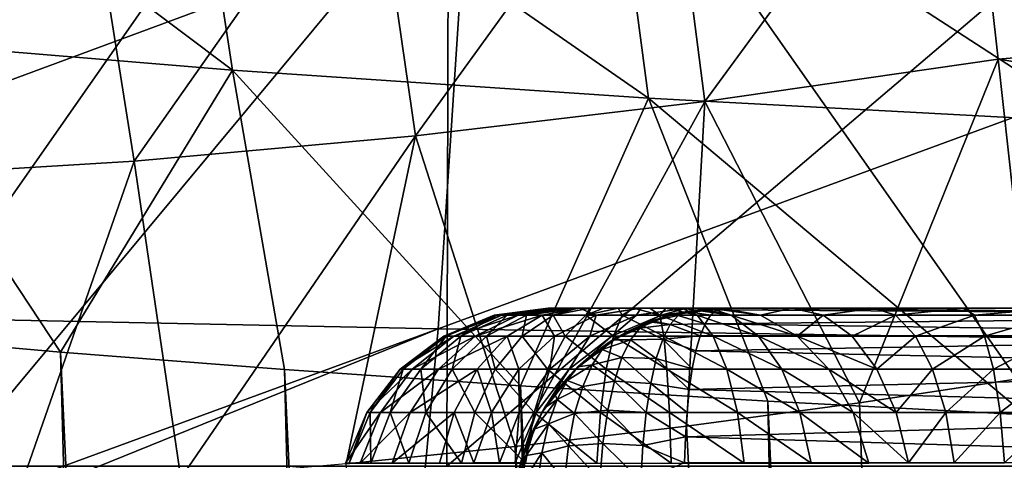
# Model space of a CAD drawing. Header units: metres. Extents: x -24 to 24, y -69 to 184.
# Tile 858 of 896: x -5.159 to -3.759, y 160.983 to 161.611. Entities that reach past the tile are written whole.
import ezdxf

# ---------------------------------------------------------------- set-up
doc = ezdxf.new("R2010")
doc.units = ezdxf.units.M
for name, color, linetype in [('4036', 7, 'CONTINUOUS'), ('4049', 7, 'CONTINUOUS'), ('4055', 3, 'CONTINUOUS'), ('4083', 2, 'CONTINUOUS'), ('4084', 2, 'CONTINUOUS'), ('4085', 2, 'CONTINUOUS'), ('4086', 2, 'CONTINUOUS'), ('4093', 2, 'CONTINUOUS'), ('4097', 7, 'CONTINUOUS'), ('4101', 7, 'CONTINUOUS'), ('4106', 7, 'CONTINUOUS'), ('4107', 7, 'CONTINUOUS'), ('4109', 7, 'CONTINUOUS'), ('4146', 7, 'CONTINUOUS'), ('4157', 7, 'CONTINUOUS')]:
    doc.layers.add(name, color=color, linetype=linetype)

msp = doc.modelspace()

# ---------------------------------------------------------------- linework, layer by layer
at = {"layer": '4036'}
for points in [[(-5.863043, 162.566013, -21.046434), (-3.93568, 162.566013, -21.490419), (-5.40275, 160.800959, -23.308502)], [(-5.40275, 160.800959, -23.308502), (-3.93568, 162.566013, -21.490419), (-3.259662, 160.800959, -23.703388)], [(-3.93568, 162.566013, -21.490419), (-1.976063, 162.566013, -21.758282), (-3.259662, 160.800959, -23.703388)]]:
    msp.add_3dface(points, dxfattribs=at)
at = {"layer": '4049'}
for points in [[(-6.314147, 160.975062, 18.243529), (-4.548247, 162.250856, 15.985431), (-5.438933, 160.975062, 18.523305)], [(-6.003795, 162.250856, 15.497581), (-4.548247, 162.250856, 15.985431), (-6.314147, 160.975062, 18.243529)], [(-4.548247, 162.250856, -15.985431), (-6.003795, 162.250856, -15.497581), (-5.438933, 160.975062, -18.523305)], [(-5.438933, 160.975062, 18.523305), (-4.548247, 162.250856, 15.985431), (-4.551398, 160.975062, 18.761119)], [(-4.551398, 160.975062, -18.761119), (-4.548247, 162.250856, -15.985431), (-5.438933, 160.975062, -18.523305)], [(-4.551398, 160.975062, 18.761119), (-3.053896, 162.250856, 16.3369), (-3.653553, 160.975062, 18.956433)], [(-4.548247, 162.250856, 15.985431), (-3.053896, 162.250856, 16.3369), (-4.551398, 160.975062, 18.761119)], [(-3.653553, 160.975062, -18.956433), (-4.548247, 162.250856, -15.985431), (-4.551398, 160.975062, -18.761119)], [(-3.053896, 162.250856, -16.3369), (-4.548247, 162.250856, -15.985431), (-3.653553, 160.975062, -18.956433)]]:
    msp.add_3dface(points, dxfattribs=at)
at = {"layer": '4055'}
for points in [[(-4.405916, 161.2, -4.170441), (-4.060768, 161.2, -4.16099), (-4.407373, 161.2, -4.147721)], [(-4.407373, 161.2, -4.147721), (-3.944118, 161.2, -4.096001), (-4.405183, 161.2, -4.125023)], [(-4.060768, 161.2, -4.16099), (-3.944118, 161.2, -4.096001), (-4.407373, 161.2, -4.147721)], [(-4.400843, 161.2, -4.19268), (-4.060768, 161.2, -4.16099), (-4.405916, 161.2, -4.170441)], [(-4.405183, 161.2, -4.125023), (-3.944118, 161.2, -4.096001), (-4.399377, 161.2, -4.102903)], [(-4.392276, 161.2, -4.213843), (-4.060768, 161.2, -4.16099), (-4.400843, 161.2, -4.19268)], [(-4.399377, 161.2, -4.102903), (-3.944118, 161.2, -4.096001), (-4.390128, 161.2, -4.082042)], [(-4.380451, 161.2, -4.233345), (-4.060768, 161.2, -4.16099), (-4.392276, 161.2, -4.213843)], [(-4.390128, 161.2, -4.082042), (-3.816741, 161.2, -4.055919), (-4.37779, 161.2, -4.063091)], [(-3.944118, 161.2, -4.096001), (-3.816741, 161.2, -4.055919), (-4.390128, 161.2, -4.082042)], [(-4.365662, 161.2, -4.250709), (-4.161598, 161.2, -4.247894), (-4.380451, 161.2, -4.233345)], [(-4.161598, 161.2, -4.247894), (-4.060768, 161.2, -4.16099), (-4.380451, 161.2, -4.233345)], [(-4.37779, 161.2, -4.063091), (-3.81507, 161.2, -4.055577), (-4.362894, 161.2, -4.046598)], [(-3.816741, 161.2, -4.055919), (-3.81507, 161.2, -4.055577), (-4.37779, 161.2, -4.063091)], [(-4.348291, 161.2, -4.26549), (-4.178065, 161.2, -4.26277), (-4.365662, 161.2, -4.250709)], [(-4.178065, 161.2, -4.26277), (-4.161598, 161.2, -4.247894), (-4.365662, 161.2, -4.250709)], [(-3.81507, 161.2, -4.055577), (-3.684052, 161.2, -4.042391), (-4.362894, 161.2, -4.046598)], [(-4.276817, 161.2, -3.946948), (-4.362894, 161.2, -4.046598), (4.27599, 161.2, -3.945768)], [(-4.362894, 161.2, -4.046598), (-3.684052, 161.2, -4.042391), (4.27599, 161.2, -3.945768)], [(-4.328783, 161.2, -4.277306), (-4.196995, 161.2, -4.275102), (-4.348291, 161.2, -4.26549)], [(-4.196995, 161.2, -4.275102), (-4.178065, 161.2, -4.26277), (-4.348291, 161.2, -4.26549)], [(-4.307615, 161.2, -4.285864), (-4.217843, 161.2, -4.284356), (-4.328783, 161.2, -4.277306)], [(-4.217843, 161.2, -4.284356), (-4.196995, 161.2, -4.275102), (-4.328783, 161.2, -4.277306)], [(-4.285376, 161.2, -4.290926), (-4.239961, 161.2, -4.290172), (-4.307615, 161.2, -4.285864)], [(-4.239961, 161.2, -4.290172), (-4.217843, 161.2, -4.284356), (-4.307615, 161.2, -4.285864)], [(-4.26266, 161.2, -4.292372), (-4.239961, 161.2, -4.290172), (-4.285376, 161.2, -4.290926)], [(-4.275838, 161.2, -3.945551), (-4.276817, 161.2, -3.946948), (4.27599, 161.2, -3.945768)], [(4.211001, 161.2, -3.829118), (-4.275838, 161.2, -3.945551), (4.27599, 161.2, -3.945768)], [(-4.210895, 161.2, -3.828872), (-4.275838, 161.2, -3.945551), (4.211001, 161.2, -3.829118)], [(4.170919, 161.2, -3.701741), (-4.210895, 161.2, -3.828872), (4.211001, 161.2, -3.829118)], [(-4.170865, 161.2, -3.701481), (-4.210895, 161.2, -3.828872), (4.170919, 161.2, -3.701741)], [(4.157391, 161.2, -3.569052), (-4.170865, 161.2, -3.701481), (4.170577, 161.2, -3.70007)], [(-4.157391, 161.2, -3.569052), (-4.170865, 161.2, -3.701481), (4.157391, 161.2, -3.569052)], [(4.170577, 161.2, -3.70007), (-4.170865, 161.2, -3.701481), (4.170919, 161.2, -3.701741)], [(4.157391, 161.2, 4.272391), (-4.157391, 161.2, 0.35164), (4.157391, 161.2, 0.35164)], [(3.578666, 161.2, 4.272391), (-4.157391, 161.2, 0.35164), (4.157391, 161.2, 4.272391)], [(3, 161.2, 4.272391), (-4.157391, 161.2, 0.35164), (3.578666, 161.2, 4.272391)], [(-3, 161.2, 4.272391), (-4.157391, 161.2, 0.35164), (3, 161.2, 4.272391)], [(-3.578667, 161.2, 4.272391), (-4.157391, 161.2, 0.35164), (-3, 161.2, 4.272391)], [(-4.157391, 161.2, 4.272391), (-4.157391, 161.2, 0.35164), (-3.578667, 161.2, 4.272391)], [(4.157391, 161.2, 0.35164), (-4.157391, 161.2, -3.569052), (4.157391, 161.2, -3.569052)], [(-4.157391, 161.2, 0.35164), (-4.157391, 161.2, -3.569052), (4.157391, 161.2, 0.35164)]]:
    msp.add_3dface(points, dxfattribs=at)
at = {"layer": '4083'}
for points in [[(-4.060768, 161.2, -4.16099), (-4.161598, 161.2, -4.247894), (-4.105519, 161.18989, -4.300986)], [(-4.016523, 161.18989, -4.22428), (-4.060768, 161.2, -4.16099), (-4.105519, 161.18989, -4.300986)], [(-3.944118, 161.2, -4.096001), (-4.060768, 161.2, -4.16099), (-4.016523, 161.18989, -4.22428)], [(-3.913578, 161.18989, -4.166929), (-3.944118, 161.2, -4.096001), (-4.016523, 161.18989, -4.22428)], [(-3.816741, 161.2, -4.055919), (-3.944118, 161.2, -4.096001), (-3.913578, 161.18989, -4.166929)], [(-3.80117, 161.18989, -4.131555), (-3.816741, 161.2, -4.055919), (-3.913578, 161.18989, -4.166929)], [(-3.81507, 161.2, -4.055577), (-3.816741, 161.2, -4.055919), (-3.80117, 161.18989, -4.131555)], [(-3.684052, 161.2, -4.042391), (-3.81507, 161.2, -4.055577), (-3.80117, 161.18989, -4.131555)], [(-3.684052, 161.18989, -4.119615), (-3.684052, 161.2, -4.042391), (-3.80117, 161.18989, -4.131555)], [(-4.05317, 161.160204, -4.350546), (-4.016523, 161.18989, -4.22428), (-4.105519, 161.18989, -4.300986)], [(-3.975267, 161.160243, -4.283312), (-4.016523, 161.18989, -4.22428), (-4.05317, 161.160204, -4.350546)], [(-3.975267, 161.160243, -4.283312), (-3.913578, 161.18989, -4.166929), (-4.016523, 161.18989, -4.22428)], [(-3.885096, 161.160243, -4.233078), (-3.913578, 161.18989, -4.166929), (-3.975267, 161.160243, -4.283312)], [(-3.885096, 161.160243, -4.233078), (-3.80117, 161.18989, -4.131555), (-3.913578, 161.18989, -4.166929)], [(-3.786637, 161.160243, -4.202093), (-3.80117, 161.18989, -4.131555), (-3.885096, 161.160243, -4.233078)], [(-3.786637, 161.160243, -4.202093), (-3.684052, 161.18989, -4.119615), (-3.80117, 161.18989, -4.131555)], [(-3.684052, 161.160243, -4.191635), (-3.684052, 161.18989, -4.119615), (-3.786637, 161.160243, -4.202093)], [(-3.939773, 161.113056, -4.334099), (-3.975267, 161.160243, -4.283312), (-4.05317, 161.160204, -4.350546)], [(-4.008144, 161.112946, -4.393173), (-3.939773, 161.113056, -4.334099), (-4.05317, 161.160204, -4.350546)], [(-3.939773, 161.113056, -4.334099), (-3.885096, 161.160243, -4.233078), (-3.975267, 161.160243, -4.283312)], [(-3.860593, 161.113056, -4.289987), (-3.885096, 161.160243, -4.233078), (-3.939773, 161.113056, -4.334099)], [(-3.860593, 161.113056, -4.289987), (-3.786637, 161.160243, -4.202093), (-3.885096, 161.160243, -4.233078)], [(-3.774134, 161.113056, -4.262779), (-3.786637, 161.160243, -4.202093), (-3.860593, 161.113056, -4.289987)], [(-3.774134, 161.113056, -4.262779), (-3.684052, 161.160243, -4.191635), (-3.786637, 161.160243, -4.202093)], [(-3.684052, 161.113056, -4.253596), (-3.684052, 161.160243, -4.191635), (-3.774134, 161.113056, -4.262779)], [(-3.912433, 161.051509, -4.373218), (-3.939773, 161.113056, -4.334099), (-4.008144, 161.112946, -4.393173)], [(-3.97348, 161.051307, -4.42599), (-3.912433, 161.051509, -4.373218), (-4.008144, 161.112946, -4.393173)], [(-3.912433, 161.051509, -4.373218), (-3.860593, 161.113056, -4.289987), (-3.939773, 161.113056, -4.334099)], [(-3.841718, 161.051509, -4.333823), (-3.860593, 161.113056, -4.289987), (-3.912433, 161.051509, -4.373218)], [(-3.841718, 161.051509, -4.333823), (-3.774134, 161.113056, -4.262779), (-3.860593, 161.113056, -4.289987)], [(-3.764503, 161.051509, -4.309523), (-3.774134, 161.113056, -4.262779), (-3.841718, 161.051509, -4.333823)], [(-3.764503, 161.051509, -4.309523), (-3.684052, 161.113056, -4.253596), (-3.774134, 161.113056, -4.262779)], [(-3.684052, 161.051509, -4.301322), (-3.684052, 161.113056, -4.253596), (-3.764503, 161.051509, -4.309523)], [(-3.895091, 160.979751, -4.398033), (-3.912433, 161.051509, -4.373218), (-3.97348, 161.051307, -4.42599)], [(-3.951521, 160.97945, -4.44678), (-3.895091, 160.979751, -4.398033), (-3.97348, 161.051307, -4.42599)], [(-3.895091, 160.979751, -4.398033), (-3.841718, 161.051509, -4.333823), (-3.912433, 161.051509, -4.373218)], [(-3.829745, 160.979751, -4.36163), (-3.841718, 161.051509, -4.333823), (-3.895091, 160.979751, -4.398033)], [(-3.829745, 160.979751, -4.36163), (-3.764503, 161.051509, -4.309523), (-3.841718, 161.051509, -4.333823)], [(-3.758394, 160.979751, -4.339175), (-3.764503, 161.051509, -4.309523), (-3.829745, 160.979751, -4.36163)], [(-3.758394, 160.979751, -4.339175), (-3.684052, 161.051509, -4.301322), (-3.764503, 161.051509, -4.309523)]]:
    msp.add_3dface(points, dxfattribs=at)
at = {"layer": '4084'}
for points in [[(-4.483996, 161.18989, -4.133512), (-4.405183, 161.2, -4.125023), (-4.473396, 161.18989, -4.080705)], [(-4.481423, 161.18989, -4.187312), (-4.407373, 161.2, -4.147721), (-4.483996, 161.18989, -4.133512)], [(-4.407373, 161.2, -4.147721), (-4.405183, 161.2, -4.125023), (-4.483996, 161.18989, -4.133512)], [(-4.405916, 161.2, -4.170441), (-4.407373, 161.2, -4.147721), (-4.481423, 161.18989, -4.187312)], [(-4.465832, 161.18989, -4.238867), (-4.400843, 161.2, -4.19268), (-4.481423, 161.18989, -4.187312)], [(-4.400843, 161.2, -4.19268), (-4.405916, 161.2, -4.170441), (-4.481423, 161.18989, -4.187312)], [(-4.473396, 161.18989, -4.080705), (-4.390128, 161.2, -4.082042), (-4.450263, 161.18989, -4.032065)], [(-4.399377, 161.2, -4.102903), (-4.390128, 161.2, -4.082042), (-4.473396, 161.18989, -4.080705)], [(-4.405183, 161.2, -4.125023), (-4.399377, 161.2, -4.102903), (-4.473396, 161.18989, -4.080705)], [(-4.438162, 161.18989, -4.285077), (-4.392276, 161.2, -4.213843), (-4.465832, 161.18989, -4.238867)], [(-4.392276, 161.2, -4.213843), (-4.400843, 161.2, -4.19268), (-4.465832, 161.18989, -4.238867)], [(-4.450263, 161.18989, -4.032065), (-4.362894, 161.2, -4.046598), (-4.415986, 161.18989, -3.990519)], [(-4.37779, 161.2, -4.063091), (-4.362894, 161.2, -4.046598), (-4.450263, 161.18989, -4.032065)], [(-4.390128, 161.2, -4.082042), (-4.37779, 161.2, -4.063091), (-4.450263, 161.18989, -4.032065)], [(-4.380451, 161.2, -4.233345), (-4.392276, 161.2, -4.213843), (-4.438162, 161.18989, -4.285077)], [(-4.400077, 161.18989, -4.323162), (-4.365662, 161.2, -4.250709), (-4.438162, 161.18989, -4.285077)], [(-4.365662, 161.2, -4.250709), (-4.380451, 161.2, -4.233345), (-4.438162, 161.18989, -4.285077)], [(-4.353867, 161.18989, -4.350832), (-4.348291, 161.2, -4.26549), (-4.400077, 161.18989, -4.323162)], [(-4.348291, 161.2, -4.26549), (-4.365662, 161.2, -4.250709), (-4.400077, 161.18989, -4.323162)], [(-4.328783, 161.2, -4.277306), (-4.348291, 161.2, -4.26549), (-4.353867, 161.18989, -4.350832)], [(-4.302312, 161.18989, -4.366423), (-4.307615, 161.2, -4.285864), (-4.353867, 161.18989, -4.350832)], [(-4.307615, 161.2, -4.285864), (-4.328783, 161.2, -4.277306), (-4.353867, 161.18989, -4.350832)], [(-4.285376, 161.2, -4.290926), (-4.307615, 161.2, -4.285864), (-4.302312, 161.18989, -4.366423)], [(-4.248512, 161.18989, -4.368996), (-4.285376, 161.2, -4.290926), (-4.302312, 161.18989, -4.366423)], [(-4.26266, 161.2, -4.292372), (-4.285376, 161.2, -4.290926), (-4.248512, 161.18989, -4.368996)], [(-4.239961, 161.2, -4.290172), (-4.26266, 161.2, -4.292372), (-4.248512, 161.18989, -4.368996)], [(-4.195705, 161.18989, -4.358396), (-4.239961, 161.2, -4.290172), (-4.248512, 161.18989, -4.368996)], [(-4.217843, 161.2, -4.284356), (-4.239961, 161.2, -4.290172), (-4.195705, 161.18989, -4.358396)], [(-4.147065, 161.18989, -4.335263), (-4.217843, 161.2, -4.284356), (-4.195705, 161.18989, -4.358396)], [(-4.196995, 161.2, -4.275102), (-4.217843, 161.2, -4.284356), (-4.147065, 161.18989, -4.335263)], [(-4.178065, 161.2, -4.26277), (-4.196995, 161.2, -4.275102), (-4.147065, 161.18989, -4.335263)], [(-4.161598, 161.2, -4.247894), (-4.178065, 161.2, -4.26277), (-4.105519, 161.18989, -4.300986)], [(-4.105519, 161.18989, -4.300986), (-4.178065, 161.2, -4.26277), (-4.147065, 161.18989, -4.335263)], [(-4.555879, 161.160204, -4.1281), (-4.473396, 161.18989, -4.080705), (-4.541801, 161.160204, -4.057959)], [(-4.552462, 161.160204, -4.199559), (-4.483996, 161.18989, -4.133512), (-4.555879, 161.160204, -4.1281)], [(-4.483996, 161.18989, -4.133512), (-4.473396, 161.18989, -4.080705), (-4.555879, 161.160204, -4.1281)], [(-4.531754, 161.160204, -4.268037), (-4.481423, 161.18989, -4.187312), (-4.552462, 161.160204, -4.199559)], [(-4.481423, 161.18989, -4.187312), (-4.483996, 161.18989, -4.133512), (-4.552462, 161.160204, -4.199559)], [(-4.541801, 161.160204, -4.057959), (-4.450263, 161.18989, -4.032065), (-4.511074, 161.160204, -3.993353)], [(-4.473396, 161.18989, -4.080705), (-4.450263, 161.18989, -4.032065), (-4.541801, 161.160204, -4.057959)], [(-4.495002, 161.160204, -4.329415), (-4.465832, 161.18989, -4.238867), (-4.531754, 161.160204, -4.268037)], [(-4.465832, 161.18989, -4.238867), (-4.481423, 161.18989, -4.187312), (-4.531754, 161.160204, -4.268037)], [(-4.511074, 161.160204, -3.993353), (-4.415986, 161.18989, -3.990519), (-4.465546, 161.160204, -3.93817)], [(-4.450263, 161.18989, -4.032065), (-4.415986, 161.18989, -3.990519), (-4.511074, 161.160204, -3.993353)], [(-4.444415, 161.160204, -4.380002), (-4.438162, 161.18989, -4.285077), (-4.495002, 161.160204, -4.329415)], [(-4.438162, 161.18989, -4.285077), (-4.465832, 161.18989, -4.238867), (-4.495002, 161.160204, -4.329415)], [(-4.383037, 161.160204, -4.416754), (-4.400077, 161.18989, -4.323162), (-4.444415, 161.160204, -4.380002)], [(-4.400077, 161.18989, -4.323162), (-4.438162, 161.18989, -4.285077), (-4.444415, 161.160204, -4.380002)], [(-4.353867, 161.18989, -4.350832), (-4.400077, 161.18989, -4.323162), (-4.383037, 161.160204, -4.416754)], [(-4.314559, 161.160204, -4.437462), (-4.353867, 161.18989, -4.350832), (-4.383037, 161.160204, -4.416754)], [(-4.302312, 161.18989, -4.366423), (-4.353867, 161.18989, -4.350832), (-4.314559, 161.160204, -4.437462)], [(-4.2431, 161.160204, -4.440879), (-4.302312, 161.18989, -4.366423), (-4.314559, 161.160204, -4.437462)], [(-4.248512, 161.18989, -4.368996), (-4.302312, 161.18989, -4.366423), (-4.2431, 161.160204, -4.440879)], [(-4.172959, 161.160204, -4.426801), (-4.248512, 161.18989, -4.368996), (-4.2431, 161.160204, -4.440879)], [(-4.195705, 161.18989, -4.358396), (-4.248512, 161.18989, -4.368996), (-4.172959, 161.160204, -4.426801)], [(-4.108353, 161.160204, -4.396074), (-4.195705, 161.18989, -4.358396), (-4.172959, 161.160204, -4.426801)], [(-4.147065, 161.18989, -4.335263), (-4.195705, 161.18989, -4.358396), (-4.108353, 161.160204, -4.396074)], [(-4.05317, 161.160204, -4.350546), (-4.147065, 161.18989, -4.335263), (-4.108353, 161.160204, -4.396074)], [(-4.05317, 161.160204, -4.350546), (-4.105519, 161.18989, -4.300986), (-4.147065, 161.18989, -4.335263)], [(-4.617708, 161.112946, -4.123445), (-4.541801, 161.160204, -4.057959), (-4.600638, 161.112946, -4.038395)], [(-4.613564, 161.112946, -4.210093), (-4.555879, 161.160204, -4.1281), (-4.617708, 161.112946, -4.123445)], [(-4.555879, 161.160204, -4.1281), (-4.541801, 161.160204, -4.057959), (-4.617708, 161.112946, -4.123445)], [(-4.588455, 161.112946, -4.293127), (-4.552462, 161.160204, -4.199559), (-4.613564, 161.112946, -4.210093)], [(-4.552462, 161.160204, -4.199559), (-4.555879, 161.160204, -4.1281), (-4.613564, 161.112946, -4.210093)], [(-4.600638, 161.112946, -4.038395), (-4.511074, 161.160204, -3.993353), (-4.563379, 161.112946, -3.960057)], [(-4.541801, 161.160204, -4.057959), (-4.511074, 161.160204, -3.993353), (-4.600638, 161.112946, -4.038395)], [(-4.54389, 161.112946, -4.367551), (-4.531754, 161.160204, -4.268037), (-4.588455, 161.112946, -4.293127)], [(-4.531754, 161.160204, -4.268037), (-4.552462, 161.160204, -4.199559), (-4.588455, 161.112946, -4.293127)], [(-4.563379, 161.112946, -3.960057), (-4.465546, 161.160204, -3.93817), (-4.508173, 161.112946, -3.893144)], [(-4.511074, 161.160204, -3.993353), (-4.465546, 161.160204, -3.93817), (-4.563379, 161.112946, -3.960057)], [(-4.482551, 161.112946, -4.42889), (-4.495002, 161.160204, -4.329415), (-4.54389, 161.112946, -4.367551)], [(-4.495002, 161.160204, -4.329415), (-4.531754, 161.160204, -4.268037), (-4.54389, 161.112946, -4.367551)], [(-4.444415, 161.160204, -4.380002), (-4.495002, 161.160204, -4.329415), (-4.482551, 161.112946, -4.42889)], [(-4.408127, 161.112946, -4.473455), (-4.444415, 161.160204, -4.380002), (-4.482551, 161.112946, -4.42889)], [(-4.383037, 161.160204, -4.416754), (-4.444415, 161.160204, -4.380002), (-4.408127, 161.112946, -4.473455)], [(-4.325093, 161.112946, -4.498564), (-4.383037, 161.160204, -4.416754), (-4.408127, 161.112946, -4.473455)], [(-4.314559, 161.160204, -4.437462), (-4.383037, 161.160204, -4.416754), (-4.325093, 161.112946, -4.498564)], [(-4.238445, 161.112946, -4.502708), (-4.314559, 161.160204, -4.437462), (-4.325093, 161.112946, -4.498564)], [(-4.2431, 161.160204, -4.440879), (-4.314559, 161.160204, -4.437462), (-4.238445, 161.112946, -4.502708)], [(-4.153395, 161.112946, -4.485638), (-4.2431, 161.160204, -4.440879), (-4.238445, 161.112946, -4.502708)], [(-4.172959, 161.160204, -4.426801), (-4.2431, 161.160204, -4.440879), (-4.153395, 161.112946, -4.485638)], [(-4.075057, 161.112946, -4.448379), (-4.172959, 161.160204, -4.426801), (-4.153395, 161.112946, -4.485638)], [(-4.108353, 161.160204, -4.396074), (-4.172959, 161.160204, -4.426801), (-4.075057, 161.112946, -4.448379)], [(-4.008144, 161.112946, -4.393173), (-4.108353, 161.160204, -4.396074), (-4.075057, 161.112946, -4.448379)], [(-4.008144, 161.112946, -4.393173), (-4.05317, 161.160204, -4.350546), (-4.108353, 161.160204, -4.396074)], [(-4.665307, 161.051307, -4.119862), (-4.600638, 161.112946, -4.038395), (-4.645933, 161.051307, -4.023333)], [(-4.660604, 161.051307, -4.218203), (-4.617708, 161.112946, -4.123445), (-4.665307, 161.051307, -4.119862)], [(-4.617708, 161.112946, -4.123445), (-4.600638, 161.112946, -4.038395), (-4.665307, 161.051307, -4.119862)], [(-4.632106, 161.051307, -4.312442), (-4.613564, 161.112946, -4.210093), (-4.660604, 161.051307, -4.218203)], [(-4.613564, 161.112946, -4.210093), (-4.617708, 161.112946, -4.123445), (-4.660604, 161.051307, -4.218203)], [(-4.645933, 161.051307, -4.023333), (-4.563379, 161.112946, -3.960057), (-4.603646, 161.051307, -3.934424)], [(-4.600638, 161.112946, -4.038395), (-4.563379, 161.112946, -3.960057), (-4.645933, 161.051307, -4.023333)], [(-4.581527, 161.051307, -4.39691), (-4.588455, 161.112946, -4.293127), (-4.632106, 161.051307, -4.312442)], [(-4.588455, 161.112946, -4.293127), (-4.613564, 161.112946, -4.210093), (-4.632106, 161.051307, -4.312442)], [(-4.603646, 161.051307, -3.934424), (-4.508173, 161.112946, -3.893144), (-4.54099, 161.051307, -3.85848)], [(-4.563379, 161.112946, -3.960057), (-4.508173, 161.112946, -3.893144), (-4.603646, 161.051307, -3.934424)], [(-4.54389, 161.112946, -4.367551), (-4.588455, 161.112946, -4.293127), (-4.581527, 161.051307, -4.39691)], [(-4.51191, 161.051307, -4.466527), (-4.54389, 161.112946, -4.367551), (-4.581527, 161.051307, -4.39691)], [(-4.482551, 161.112946, -4.42889), (-4.54389, 161.112946, -4.367551), (-4.51191, 161.051307, -4.466527)], [(-4.427442, 161.051307, -4.517106), (-4.482551, 161.112946, -4.42889), (-4.51191, 161.051307, -4.466527)], [(-4.408127, 161.112946, -4.473455), (-4.482551, 161.112946, -4.42889), (-4.427442, 161.051307, -4.517106)], [(-4.333203, 161.051307, -4.545604), (-4.408127, 161.112946, -4.473455), (-4.427442, 161.051307, -4.517106)], [(-4.325093, 161.112946, -4.498564), (-4.408127, 161.112946, -4.473455), (-4.333203, 161.051307, -4.545604)], [(-4.234862, 161.051307, -4.550307), (-4.325093, 161.112946, -4.498564), (-4.333203, 161.051307, -4.545604)], [(-4.238445, 161.112946, -4.502708), (-4.325093, 161.112946, -4.498564), (-4.234862, 161.051307, -4.550307)], [(-4.138333, 161.051307, -4.530933), (-4.238445, 161.112946, -4.502708), (-4.234862, 161.051307, -4.550307)], [(-4.153395, 161.112946, -4.485638), (-4.238445, 161.112946, -4.502708), (-4.138333, 161.051307, -4.530933)], [(-4.049424, 161.051307, -4.488646), (-4.153395, 161.112946, -4.485638), (-4.138333, 161.051307, -4.530933)], [(-4.075057, 161.112946, -4.448379), (-4.153395, 161.112946, -4.485638), (-4.049424, 161.051307, -4.488646)], [(-3.97348, 161.051307, -4.42599), (-4.075057, 161.112946, -4.448379), (-4.049424, 161.051307, -4.488646)], [(-3.97348, 161.051307, -4.42599), (-4.008144, 161.112946, -4.393173), (-4.075057, 161.112946, -4.448379)], [(-4.695461, 160.97945, -4.117591), (-4.645933, 161.051307, -4.023333), (-4.674627, 160.97945, -4.013792)], [(-4.690404, 160.97945, -4.22334), (-4.665307, 161.051307, -4.119862), (-4.695461, 160.97945, -4.117591)], [(-4.665307, 161.051307, -4.119862), (-4.645933, 161.051307, -4.023333), (-4.695461, 160.97945, -4.117591)], [(-4.659759, 160.97945, -4.324678), (-4.660604, 161.051307, -4.218203), (-4.690404, 160.97945, -4.22334)], [(-4.660604, 161.051307, -4.218203), (-4.665307, 161.051307, -4.119862), (-4.690404, 160.97945, -4.22334)], [(-4.674627, 160.97945, -4.013792), (-4.603646, 161.051307, -3.934424), (-4.629155, 160.97945, -3.918185)], [(-4.645933, 161.051307, -4.023333), (-4.603646, 161.051307, -3.934424), (-4.674627, 160.97945, -4.013792)], [(-4.632106, 161.051307, -4.312442), (-4.660604, 161.051307, -4.218203), (-4.659759, 160.97945, -4.324678)], [(-4.605371, 160.97945, -4.415509), (-4.632106, 161.051307, -4.312442), (-4.659759, 160.97945, -4.324678)], [(-4.581527, 161.051307, -4.39691), (-4.632106, 161.051307, -4.312442), (-4.605371, 160.97945, -4.415509)], [(-4.629155, 160.97945, -3.918185), (-4.54099, 161.051307, -3.85848), (-4.56178, 160.97945, -3.836521)], [(-4.603646, 161.051307, -3.934424), (-4.54099, 161.051307, -3.85848), (-4.629155, 160.97945, -3.918185)], [(-4.530509, 160.97945, -4.490371), (-4.581527, 161.051307, -4.39691), (-4.605371, 160.97945, -4.415509)], [(-4.51191, 161.051307, -4.466527), (-4.581527, 161.051307, -4.39691), (-4.530509, 160.97945, -4.490371)], [(-4.439678, 160.97945, -4.544759), (-4.51191, 161.051307, -4.466527), (-4.530509, 160.97945, -4.490371)], [(-4.427442, 161.051307, -4.517106), (-4.51191, 161.051307, -4.466527), (-4.439678, 160.97945, -4.544759)], [(-4.33834, 160.97945, -4.575404), (-4.427442, 161.051307, -4.517106), (-4.439678, 160.97945, -4.544759)], [(-4.333203, 161.051307, -4.545604), (-4.427442, 161.051307, -4.517106), (-4.33834, 160.97945, -4.575404)], [(-4.232591, 160.97945, -4.580461), (-4.333203, 161.051307, -4.545604), (-4.33834, 160.97945, -4.575404)], [(-4.234862, 161.051307, -4.550307), (-4.333203, 161.051307, -4.545604), (-4.232591, 160.97945, -4.580461)], [(-4.128792, 160.97945, -4.559627), (-4.234862, 161.051307, -4.550307), (-4.232591, 160.97945, -4.580461)], [(-4.138333, 161.051307, -4.530933), (-4.234862, 161.051307, -4.550307), (-4.128792, 160.97945, -4.559627)], [(-4.033185, 160.97945, -4.514155), (-4.138333, 161.051307, -4.530933), (-4.128792, 160.97945, -4.559627)], [(-4.049424, 161.051307, -4.488646), (-4.138333, 161.051307, -4.530933), (-4.033185, 160.97945, -4.514155)], [(-3.951521, 160.97945, -4.44678), (-4.049424, 161.051307, -4.488646), (-4.033185, 160.97945, -4.514155)], [(-3.951521, 160.97945, -4.44678), (-3.97348, 161.051307, -4.42599), (-4.049424, 161.051307, -4.488646)]]:
    msp.add_3dface(points, dxfattribs=at)
at = {"layer": '4085'}
for points in [[(-4.415986, 161.18989, -3.990519), (-4.362894, 161.2, -4.046598), (-4.339145, 161.18989, -3.90133)], [(-4.362894, 161.2, -4.046598), (-4.276817, 161.2, -3.946948), (-4.339145, 161.18989, -3.90133)], [(-4.339145, 161.18989, -3.90133), (-4.275838, 161.2, -3.945551), (-4.281836, 161.18989, -3.798361)], [(-4.276817, 161.2, -3.946948), (-4.275838, 161.2, -3.945551), (-4.339145, 161.18989, -3.90133)], [(-4.281836, 161.18989, -3.798361), (-4.210895, 161.2, -3.828872), (-4.246508, 161.18989, -3.685939)], [(-4.275838, 161.2, -3.945551), (-4.210895, 161.2, -3.828872), (-4.281836, 161.18989, -3.798361)], [(-4.246508, 161.18989, -3.685939), (-4.170865, 161.2, -3.701481), (-4.234615, 161.18989, -3.569052)], [(-4.210895, 161.2, -3.828872), (-4.170865, 161.2, -3.701481), (-4.246508, 161.18989, -3.685939)], [(-4.170865, 161.2, -3.701481), (-4.157391, 161.2, -3.569052), (-4.234615, 161.18989, -3.569052)], [(-4.465546, 161.160204, -3.93817), (-4.415986, 161.18989, -3.990519), (-4.398193, 161.160243, -3.860098)], [(-4.398193, 161.160243, -3.860098), (-4.415986, 161.18989, -3.990519), (-4.339145, 161.18989, -3.90133)], [(-4.398193, 161.160243, -3.860098), (-4.339145, 161.18989, -3.90133), (-4.347996, 161.160243, -3.769907)], [(-4.347996, 161.160243, -3.769907), (-4.281836, 161.18989, -3.798361), (-4.317051, 161.160243, -3.671435)], [(-4.347996, 161.160243, -3.769907), (-4.339145, 161.18989, -3.90133), (-4.281836, 161.18989, -3.798361)], [(-4.317051, 161.160243, -3.671435), (-4.246508, 161.18989, -3.685939), (-4.306635, 161.160243, -3.569052)], [(-4.317051, 161.160243, -3.671435), (-4.281836, 161.18989, -3.798361), (-4.246508, 161.18989, -3.685939)], [(-4.306635, 161.160243, -3.569052), (-4.246508, 161.18989, -3.685939), (-4.234615, 161.18989, -3.569052)], [(-4.508173, 161.112946, -3.893144), (-4.465546, 161.160204, -3.93817), (-4.448995, 161.113056, -3.824624)], [(-4.448995, 161.113056, -3.824624), (-4.465546, 161.160204, -3.93817), (-4.398193, 161.160243, -3.860098)], [(-4.448995, 161.113056, -3.824624), (-4.398193, 161.160243, -3.860098), (-4.404916, 161.113056, -3.745426)], [(-4.404916, 161.113056, -3.745426), (-4.347996, 161.160243, -3.769907), (-4.377742, 161.113056, -3.658956)], [(-4.404916, 161.113056, -3.745426), (-4.398193, 161.160243, -3.860098), (-4.347996, 161.160243, -3.769907)], [(-4.377742, 161.113056, -3.658956), (-4.317051, 161.160243, -3.671435), (-4.368596, 161.113056, -3.569052)], [(-4.377742, 161.113056, -3.658956), (-4.347996, 161.160243, -3.769907), (-4.317051, 161.160243, -3.671435)], [(-4.368596, 161.113056, -3.569052), (-4.317051, 161.160243, -3.671435), (-4.306635, 161.160243, -3.569052)], [(-4.54099, 161.051307, -3.85848), (-4.508173, 161.112946, -3.893144), (-4.488125, 161.051509, -3.797301)], [(-4.488125, 161.051509, -3.797301), (-4.508173, 161.112946, -3.893144), (-4.448995, 161.113056, -3.824624)], [(-4.488125, 161.051509, -3.797301), (-4.448995, 161.113056, -3.824624), (-4.448759, 161.051509, -3.726569)], [(-4.448759, 161.051509, -3.726569), (-4.448995, 161.113056, -3.824624), (-4.404916, 161.113056, -3.745426)], [(-4.448759, 161.051509, -3.726569), (-4.404916, 161.113056, -3.745426), (-4.424491, 161.051509, -3.649345)], [(-4.424491, 161.051509, -3.649345), (-4.377742, 161.113056, -3.658956), (-4.416322, 161.051509, -3.569052)], [(-4.424491, 161.051509, -3.649345), (-4.404916, 161.113056, -3.745426), (-4.377742, 161.113056, -3.658956)], [(-4.416322, 161.051509, -3.569052), (-4.377742, 161.113056, -3.658956), (-4.368596, 161.113056, -3.569052)], [(-4.56178, 160.97945, -3.836521), (-4.54099, 161.051307, -3.85848), (-4.512948, 160.979751, -3.779968)], [(-4.512948, 160.979751, -3.779968), (-4.54099, 161.051307, -3.85848), (-4.488125, 161.051509, -3.797301)], [(-4.512948, 160.979751, -3.779968), (-4.488125, 161.051509, -3.797301), (-4.47657, 160.979751, -3.714608)], [(-4.47657, 160.979751, -3.714608), (-4.488125, 161.051509, -3.797301), (-4.448759, 161.051509, -3.726569)], [(-4.47657, 160.979751, -3.714608), (-4.448759, 161.051509, -3.726569), (-4.454145, 160.979751, -3.643247)], [(-4.454145, 160.979751, -3.643247), (-4.424491, 161.051509, -3.649345), (-4.446597, 160.979751, -3.569052)], [(-4.454145, 160.979751, -3.643247), (-4.448759, 161.051509, -3.726569), (-4.424491, 161.051509, -3.649345)], [(-4.446597, 160.979751, -3.569052), (-4.424491, 161.051509, -3.649345), (-4.416322, 161.051509, -3.569052)]]:
    msp.add_3dface(points, dxfattribs=at)
at = {"layer": '4086'}
for points in [[(-4.234615, 161.18989, -3.569052), (-4.157391, 161.2, -3.569052), (-4.225983, 161.192053, 4.289666)], [(-4.225983, 161.192053, 4.289666), (-4.157391, 161.2, -3.569052), (-4.210134, 161.195327, 4.285932)], [(-4.210134, 161.195327, 4.285932), (-4.157391, 161.2, -3.569052), (-4.191494, 161.198055, 4.281213)], [(-4.157391, 161.2, -3.569052), (-4.157391, 161.2, 0.35164), (-4.191494, 161.198055, 4.281213)], [(-4.157391, 161.2, 0.35164), (-4.157391, 161.2, 4.272391), (-4.191494, 161.198055, 4.281213)], [(-4.306635, 161.160243, -3.569052), (-4.234615, 161.18989, -3.569052), (-4.291665, 161.168273, 4.303459)], [(-4.291665, 161.168273, 4.303459), (-4.234615, 161.18989, -3.569052), (-4.263524, 161.180599, 4.297719)], [(-4.263524, 161.180599, 4.297719), (-4.234615, 161.18989, -3.569052), (-4.259519, 161.182081, 4.296898)], [(-4.259519, 161.182081, 4.296898), (-4.234615, 161.18989, -3.569052), (-4.225983, 161.192053, 4.289666)], [(-4.315644, 161.154865, 4.308176), (-4.306635, 161.160243, -3.569052), (-4.291665, 161.168273, 4.303459)], [(-4.368596, 161.113056, -3.569052), (-4.306635, 161.160243, -3.569052), (-4.365296, 161.116276, 4.316611)], [(-4.365296, 161.116276, 4.316611), (-4.306635, 161.160243, -3.569052), (-4.350176, 161.129857, 4.314251)], [(-4.350176, 161.129857, 4.314251), (-4.306635, 161.160243, -3.569052), (-4.322013, 161.150798, 4.309371)], [(-4.322013, 161.150798, 4.309371), (-4.306635, 161.160243, -3.569052), (-4.315644, 161.154865, 4.308176)], [(-4.416322, 161.051509, -3.569052), (-4.368596, 161.113056, -3.569052), (-4.412448, 161.057943, 4.324787)], [(-4.412448, 161.057943, 4.324787), (-4.368596, 161.113056, -3.569052), (-4.3983, 161.078782, 4.322367)], [(-4.3983, 161.078782, 4.322367), (-4.368596, 161.113056, -3.569052), (-4.375726, 161.105742, 4.31833)], [(-4.375726, 161.105742, 4.31833), (-4.368596, 161.113056, -3.569052), (-4.365296, 161.116276, 4.316611)], [(-4.417567, 161.04936, 4.325554), (-4.416322, 161.051509, -3.569052), (-4.412448, 161.057943, 4.324787)], [(-4.446597, 160.979751, -3.569052), (-4.416322, 161.051509, -3.569052), (-4.444498, 160.987004, 4.328335)], [(-4.444498, 160.987004, 4.328335), (-4.416322, 161.051509, -3.569052), (-4.433045, 161.018384, 4.327207)], [(-4.433045, 161.018384, 4.327207), (-4.416322, 161.051509, -3.569052), (-4.417567, 161.04936, 4.325554)], [(-4.45203, 160.95646, 4.329385), (-4.446597, 160.979751, -3.569052), (-4.444498, 160.987004, 4.328335)]]:
    msp.add_3dface(points, dxfattribs=at)
at = {"layer": '4093'}
for points in [[(-4.167368, 161.197546, 4.310682), (-3, 161.189971, 4.349313), (-4.176613, 161.190057, 4.348987)], [(-4.157391, 161.2, 4.272391), (-3, 161.189971, 4.349313), (-4.167368, 161.197546, 4.310682)], [(-4.157391, 161.2, 4.272391), (-3.578667, 161.2, 4.272391), (-3, 161.189971, 4.349313)], [(-4.176613, 161.190057, 4.348987), (-3, 161.189971, 4.349313), (-4.18428, 161.177673, 4.385959)], [(-3, 161.189971, 4.349313), (-3, 161.160359, 4.421432), (-4.18428, 161.177673, 4.385959)], [(-4.18428, 161.177673, 4.385959), (-3, 161.160359, 4.421432), (-4.19121, 161.160585, 4.421037)], [(-4.19121, 161.160585, 4.421037), (-3, 161.160359, 4.421432), (-4.197435, 161.139049, 4.453652)], [(-3, 161.160359, 4.421432), (-3, 161.113166, 4.483485), (-4.197435, 161.139049, 4.453652)], [(-4.197435, 161.139049, 4.453652), (-3, 161.113166, 4.483485), (-4.202504, 161.113389, 4.483259)], [(-4.202504, 161.113389, 4.483259), (-3, 161.113166, 4.483485), (-4.206673, 161.08409, 4.509269)], [(-3, 161.113166, 4.483485), (-3, 161.051576, 4.531282), (-4.206673, 161.08409, 4.509269)], [(-4.206673, 161.08409, 4.509269), (-3, 161.051576, 4.531282), (-4.209949, 161.051676, 4.531224)], [(-4.209949, 161.051676, 4.531224), (-3, 161.051576, 4.531282), (-4.212181, 161.016698, 4.548763)], [(-3, 161.051576, 4.531282), (-3, 160.979751, 4.561597), (-4.212181, 161.016698, 4.548763)], [(-4.212181, 161.016698, 4.548763), (-3, 160.979751, 4.561597), (-4.213709, 160.979757, 4.561595)]]:
    msp.add_3dface(points, dxfattribs=at)
at = {"layer": '4097'}
for points in [[(-5.681306, 161.191925, 6.451515), (-4.982628, 146.863365, 6.121989), (-5.400905, 161.163942, 6.785632)], [(-5.231618, 146.863365, 5.800993), (-4.982628, 146.863365, 6.121989), (-5.681306, 161.191925, 6.451515)], [(-5.400905, 161.163942, 6.785632), (-4.713974, 146.863365, 6.426717), (-5.10092, 161.137446, 7.102218)], [(-4.982628, 146.863365, 6.121989), (-4.713974, 146.863365, 6.426717), (-5.400905, 161.163942, 6.785632)], [(-5.10092, 161.137446, 7.102218), (-4.426717, 146.863365, 6.713974), (-4.782482, 161.112537, 7.400097)], [(-4.713974, 146.863365, 6.426717), (-4.426717, 146.863365, 6.713974), (-5.10092, 161.137446, 7.102218)], [(-4.782482, 161.112537, 7.400097), (-4.121989, 146.863365, 6.982628), (-4.446801, 161.089293, 7.678166)], [(-4.426717, 146.863365, 6.713974), (-4.121989, 146.863365, 6.982628), (-4.782482, 161.112537, 7.400097)], [(-4.446801, 161.089293, 7.678166), (-3.800993, 146.863365, 7.231618), (-4.095139, 161.067802, 7.935419)], [(-4.121989, 146.863365, 6.982628), (-3.800993, 146.863365, 7.231618), (-4.446801, 161.089293, 7.678166)], [(-4.095139, 161.067802, 7.935419), (-3.464997, 146.863365, 7.459961), (-3.728758, 161.04814, 8.17097)], [(-3.800993, 146.863365, 7.231618), (-3.464997, 146.863365, 7.459961), (-4.095139, 161.067802, 7.935419)]]:
    msp.add_3dface(points, dxfattribs=at)
at = {"layer": '4101'}
for points in [[(-3.717684, 161.102693, -8.212887), (-3.468646, 146.858542, -7.430884), (-3.964831, 161.065413, -8.202068)], [(-3.964831, 161.065413, -8.202068), (-3.468646, 146.858542, -7.430884), (-4.210888, 161.032131, -8.173771)], [(-4.210888, 161.032131, -8.173771), (-3.468646, 146.858542, -7.430884), (-4.454553, 161.003067, -8.128154)], [(-4.454553, 161.003067, -8.128154), (-3.956134, 146.854571, -7.324752), (-4.694553, 160.978326, -8.065467)], [(-3.468646, 146.858542, -7.430884), (-3.956134, 146.854571, -7.324752), (-4.454553, 161.003067, -8.128154)]]:
    msp.add_3dface(points, dxfattribs=at)
at = {"layer": '4106'}
for points in [[(-3.767484, 161.554422, -8.271607), (-3.816657, 161.996726, -8.400659), (-1.886451, 161.711533, -8.280186)], [(-1.861068, 161.255577, -8.220899), (-3.767484, 161.554422, -8.271607), (-1.886451, 161.711533, -8.280186)], [(-1.861068, 161.255577, -8.220899), (-3.717684, 161.102693, -8.212887), (-3.767484, 161.554422, -8.271607)]]:
    msp.add_3dface(points, dxfattribs=at)
at = {"layer": '4107'}
for points in [[(-4.241345, 161.936384, -8.366001), (-3.816657, 161.996726, -8.400659), (-4.184634, 161.494055, -8.240202)], [(-3.816657, 161.996726, -8.400659), (-3.767484, 161.554422, -8.271607), (-4.184634, 161.494055, -8.240202)], [(-4.659996, 161.887817, -8.281976), (-4.241345, 161.936384, -8.366001), (-4.596286, 161.445451, -8.159667)], [(-4.596286, 161.445451, -8.159667), (-4.241345, 161.936384, -8.366001), (-4.184634, 161.494055, -8.240202)], [(-5.066438, 161.851604, -8.149695), (-4.659996, 161.887817, -8.281976), (-4.996159, 161.409241, -8.031038)], [(-4.996159, 161.409241, -8.031038), (-4.659996, 161.887817, -8.281976), (-4.596286, 161.445451, -8.159667)], [(-5.455198, 161.828153, -7.971059), (-5.066438, 161.851604, -8.149695), (-5.378655, 161.385834, -7.856182)], [(-5.378655, 161.385834, -7.856182), (-5.066438, 161.851604, -8.149695), (-4.996159, 161.409241, -8.031038)], [(-3.767484, 161.554422, -8.271607), (-3.964831, 161.065413, -8.202068), (-4.184634, 161.494055, -8.240202)], [(-3.717684, 161.102693, -8.212887), (-3.964831, 161.065413, -8.202068), (-3.767484, 161.554422, -8.271607)], [(-4.454553, 161.003067, -8.128154), (-4.596286, 161.445451, -8.159667), (-4.184634, 161.494055, -8.240202)], [(-4.210888, 161.032131, -8.173771), (-4.454553, 161.003067, -8.128154), (-4.184634, 161.494055, -8.240202)], [(-3.964831, 161.065413, -8.202068), (-4.210888, 161.032131, -8.173771), (-4.184634, 161.494055, -8.240202)], [(-4.929686, 160.957968, -7.98604), (-4.996159, 161.409241, -8.031038), (-4.596286, 161.445451, -8.159667)], [(-4.694553, 160.978326, -8.065467), (-4.929686, 160.957968, -7.98604), (-4.596286, 161.445451, -8.159667)], [(-4.454553, 161.003067, -8.128154), (-4.694553, 160.978326, -8.065467), (-4.596286, 161.445451, -8.159667)], [(-5.158773, 160.942097, -7.890289), (-5.378655, 161.385834, -7.856182), (-4.996159, 161.409241, -8.031038)], [(-4.929686, 160.957968, -7.98604), (-5.158773, 160.942097, -7.890289), (-4.996159, 161.409241, -8.031038)], [(-5.158773, 160.942097, -7.890289), (-5.380657, 160.930767, -7.778716), (-5.378655, 161.385834, -7.856182)]]:
    msp.add_3dface(points, dxfattribs=at)
at = {"layer": '4109'}
for points in [[(-4.856442, 161.538671, 7.404629), (-5.467373, 161.99865, 6.959804), (-5.395327, 161.583194, 6.87025)], [(-4.920115, 161.954205, 7.49998), (-5.467373, 161.99865, 6.959804), (-4.856442, 161.538671, 7.404629)], [(-4.264908, 161.499086, 7.880076), (-4.920115, 161.954205, 7.49998), (-4.856442, 161.538671, 7.404629)], [(-4.319905, 161.914695, 7.980369), (-4.920115, 161.954205, 7.49998), (-4.264908, 161.499086, 7.880076)], [(-3.627147, 161.464859, 8.291449), (-4.319905, 161.914695, 7.980369), (-4.264908, 161.499086, 7.880076)], [(-3.673244, 161.880538, 8.395853), (-4.319905, 161.914695, 7.980369), (-3.627147, 161.464859, 8.291449)], [(-5.400905, 161.163942, 6.785632), (-5.10092, 161.137446, 7.102218), (-5.395327, 161.583194, 6.87025)], [(-5.10092, 161.137446, 7.102218), (-4.856442, 161.538671, 7.404629), (-5.395327, 161.583194, 6.87025)], [(-5.10092, 161.137446, 7.102218), (-4.782482, 161.112537, 7.400097), (-4.856442, 161.538671, 7.404629)], [(-4.446801, 161.089293, 7.678166), (-4.264908, 161.499086, 7.880076), (-4.856442, 161.538671, 7.404629)], [(-4.782482, 161.112537, 7.400097), (-4.446801, 161.089293, 7.678166), (-4.856442, 161.538671, 7.404629)], [(-4.446801, 161.089293, 7.678166), (-4.095139, 161.067802, 7.935419), (-4.264908, 161.499086, 7.880076)], [(-3.728758, 161.04814, 8.17097), (-3.627147, 161.464859, 8.291449), (-4.264908, 161.499086, 7.880076)], [(-4.095139, 161.067802, 7.935419), (-3.728758, 161.04814, 8.17097), (-4.264908, 161.499086, 7.880076)]]:
    msp.add_3dface(points, dxfattribs=at)
at = {"layer": '4146'}
for points in [[(-4.225983, 161.192053, 4.289666), (-4.210134, 161.195327, 4.285932), (-4.222503, 161.18954, 4.330566)], [(-4.210134, 161.195327, 4.285932), (-4.176613, 161.190057, 4.348987), (-4.222503, 161.18954, 4.330566)], [(-4.210134, 161.195327, 4.285932), (-4.191494, 161.198055, 4.281213), (-4.167368, 161.197546, 4.310682)], [(-4.210134, 161.195327, 4.285932), (-4.167368, 161.197546, 4.310682), (-4.176613, 161.190057, 4.348987)], [(-4.191494, 161.198055, 4.281213), (-4.157391, 161.2, 4.272391), (-4.167368, 161.197546, 4.310682)], [(-4.291665, 161.168273, 4.303459), (-4.263524, 161.180599, 4.297719), (-4.277239, 161.171557, 4.341453)], [(-4.263524, 161.180599, 4.297719), (-4.233888, 161.176548, 4.374896), (-4.277239, 161.171557, 4.341453)], [(-4.263524, 161.180599, 4.297719), (-4.259519, 161.182081, 4.296898), (-4.233888, 161.176548, 4.374896)], [(-4.259519, 161.182081, 4.296898), (-4.225983, 161.192053, 4.289666), (-4.222503, 161.18954, 4.330566)], [(-4.259519, 161.182081, 4.296898), (-4.222503, 161.18954, 4.330566), (-4.233888, 161.176548, 4.374896)], [(-4.222503, 161.18954, 4.330566), (-4.18428, 161.177673, 4.385959), (-4.233888, 161.176548, 4.374896)], [(-4.176613, 161.190057, 4.348987), (-4.18428, 161.177673, 4.385959), (-4.222503, 161.18954, 4.330566)], [(-4.315644, 161.154865, 4.308176), (-4.277239, 161.171557, 4.341453), (-4.290308, 161.154705, 4.384747)], [(-4.315644, 161.154865, 4.308176), (-4.291665, 161.168273, 4.303459), (-4.277239, 161.171557, 4.341453)], [(-4.277239, 161.171557, 4.341453), (-4.244303, 161.156069, 4.417805), (-4.290308, 161.154705, 4.384747)], [(-4.233888, 161.176548, 4.374896), (-4.244303, 161.156069, 4.417805), (-4.277239, 161.171557, 4.341453)], [(-4.233888, 161.176548, 4.374896), (-4.19121, 161.160585, 4.421037), (-4.244303, 161.156069, 4.417805)], [(-4.18428, 161.177673, 4.385959), (-4.19121, 161.160585, 4.421037), (-4.233888, 161.176548, 4.374896)], [(-4.315644, 161.154865, 4.308176), (-4.290308, 161.154705, 4.384747), (-4.330734, 161.141361, 4.349381)], [(-4.322013, 161.150798, 4.309371), (-4.315644, 161.154865, 4.308176), (-4.330734, 161.141361, 4.349381)], [(-4.290308, 161.154705, 4.384747), (-4.302396, 161.129571, 4.42619), (-4.330734, 161.141361, 4.349381)], [(-4.290308, 161.154705, 4.384747), (-4.253578, 161.128114, 4.457884), (-4.302396, 161.129571, 4.42619)], [(-4.244303, 161.156069, 4.417805), (-4.253578, 161.128114, 4.457884), (-4.290308, 161.154705, 4.384747)], [(-4.244303, 161.156069, 4.417805), (-4.202504, 161.113389, 4.483259), (-4.253578, 161.128114, 4.457884)], [(-4.19121, 161.160585, 4.421037), (-4.197435, 161.139049, 4.453652), (-4.244303, 161.156069, 4.417805)], [(-4.197435, 161.139049, 4.453652), (-4.202504, 161.113389, 4.483259), (-4.244303, 161.156069, 4.417805)], [(-4.365296, 161.116276, 4.316611), (-4.330734, 161.141361, 4.349381), (-4.345026, 161.119369, 4.38944)], [(-4.365296, 161.116276, 4.316611), (-4.350176, 161.129857, 4.314251), (-4.330734, 161.141361, 4.349381)], [(-4.350176, 161.129857, 4.314251), (-4.322013, 161.150798, 4.309371), (-4.330734, 161.141361, 4.349381)], [(-4.330734, 161.141361, 4.349381), (-4.302396, 161.129571, 4.42619), (-4.345026, 161.119369, 4.38944)], [(-4.302396, 161.129571, 4.42619), (-4.313246, 161.096031, 4.463923), (-4.345026, 161.119369, 4.38944)], [(-4.302396, 161.129571, 4.42619), (-4.261541, 161.092889, 4.493577), (-4.313246, 161.096031, 4.463923)], [(-4.253578, 161.128114, 4.457884), (-4.261541, 161.092889, 4.493577), (-4.302396, 161.129571, 4.42619)], [(-4.253578, 161.128114, 4.457884), (-4.206673, 161.08409, 4.509269), (-4.261541, 161.092889, 4.493577)], [(-4.202504, 161.113389, 4.483259), (-4.206673, 161.08409, 4.509269), (-4.253578, 161.128114, 4.457884)], [(-4.345026, 161.119369, 4.38944), (-4.35819, 161.088666, 4.426334), (-4.380468, 161.097121, 4.352437)], [(-4.365296, 161.116276, 4.316611), (-4.345026, 161.119369, 4.38944), (-4.380468, 161.097121, 4.352437)], [(-4.375726, 161.105742, 4.31833), (-4.365296, 161.116276, 4.316611), (-4.380468, 161.097121, 4.352437)], [(-4.345026, 161.119369, 4.38944), (-4.313246, 161.096031, 4.463923), (-4.35819, 161.088666, 4.426334)], [(-4.3983, 161.078782, 4.322367), (-4.375726, 161.105742, 4.31833), (-4.380468, 161.097121, 4.352437)], [(-4.3983, 161.078782, 4.322367), (-4.380468, 161.097121, 4.352437), (-4.394711, 161.069916, 4.38501)], [(-4.380468, 161.097121, 4.352437), (-4.35819, 161.088666, 4.426334), (-4.394711, 161.069916, 4.38501)], [(-4.35819, 161.088666, 4.426334), (-4.369719, 161.049853, 4.457664), (-4.394711, 161.069916, 4.38501)], [(-4.35819, 161.088666, 4.426334), (-4.322595, 161.05482, 4.495758), (-4.369719, 161.049853, 4.457664)], [(-4.313246, 161.096031, 4.463923), (-4.322595, 161.05482, 4.495758), (-4.35819, 161.088666, 4.426334)], [(-4.313246, 161.096031, 4.463923), (-4.268107, 161.051229, 4.523264), (-4.322595, 161.05482, 4.495758)], [(-4.261541, 161.092889, 4.493577), (-4.268107, 161.051229, 4.523264), (-4.313246, 161.096031, 4.463923)], [(-4.261541, 161.092889, 4.493577), (-4.209949, 161.051676, 4.531224), (-4.268107, 161.051229, 4.523264)], [(-4.206673, 161.08409, 4.509269), (-4.209949, 161.051676, 4.531224), (-4.261541, 161.092889, 4.493577)], [(-4.394711, 161.069916, 4.38501), (-4.407116, 161.035232, 4.412596), (-4.427192, 161.027868, 4.352906)], [(-4.412448, 161.057943, 4.324787), (-4.394711, 161.069916, 4.38501), (-4.427192, 161.027868, 4.352906)], [(-4.412448, 161.057943, 4.324787), (-4.3983, 161.078782, 4.322367), (-4.394711, 161.069916, 4.38501)], [(-4.394711, 161.069916, 4.38501), (-4.369719, 161.049853, 4.457664), (-4.407116, 161.035232, 4.412596)], [(-4.417567, 161.04936, 4.325554), (-4.412448, 161.057943, 4.324787), (-4.427192, 161.027868, 4.352906)], [(-4.322595, 161.05482, 4.495758), (-4.329637, 161.007229, 4.519855), (-4.369719, 161.049853, 4.457664)], [(-4.322595, 161.05482, 4.495758), (-4.272906, 161.004337, 4.545534), (-4.329637, 161.007229, 4.519855)], [(-4.268107, 161.051229, 4.523264), (-4.272906, 161.004337, 4.545534), (-4.322595, 161.05482, 4.495758)], [(-4.433045, 161.018384, 4.327207), (-4.417567, 161.04936, 4.325554), (-4.427192, 161.027868, 4.352906)], [(-4.369719, 161.049853, 4.457664), (-4.378485, 161.004166, 4.481501), (-4.407116, 161.035232, 4.412596)], [(-4.369719, 161.049853, 4.457664), (-4.329637, 161.007229, 4.519855), (-4.378485, 161.004166, 4.481501)], [(-4.268107, 161.051229, 4.523264), (-4.212181, 161.016698, 4.548763), (-4.272906, 161.004337, 4.545534)], [(-4.209949, 161.051676, 4.531224), (-4.212181, 161.016698, 4.548763), (-4.268107, 161.051229, 4.523264)], [(-4.427192, 161.027868, 4.352906), (-4.407116, 161.035232, 4.412596), (-4.438775, 160.990197, 4.374347)], [(-4.407116, 161.035232, 4.412596), (-4.416518, 160.994176, 4.433584), (-4.438775, 160.990197, 4.374347)], [(-4.433045, 161.018384, 4.327207), (-4.427192, 161.027868, 4.352906), (-4.438775, 160.990197, 4.374347)], [(-4.407116, 161.035232, 4.412596), (-4.378485, 161.004166, 4.481501), (-4.416518, 160.994176, 4.433584)], [(-4.444498, 160.987004, 4.328335), (-4.433045, 161.018384, 4.327207), (-4.438775, 160.990197, 4.374347)], [(-4.212181, 161.016698, 4.548763), (-4.213709, 160.979757, 4.561595), (-4.272906, 161.004337, 4.545534)], [(-4.378485, 161.004166, 4.481501), (-4.383992, 160.954051, 4.496438), (-4.416518, 160.994176, 4.433584)], [(-4.378485, 161.004166, 4.481501), (-4.333963, 160.955521, 4.534921), (-4.383992, 160.954051, 4.496438)], [(-4.329637, 161.007229, 4.519855), (-4.333963, 160.955521, 4.534921), (-4.378485, 161.004166, 4.481501)], [(-4.329637, 161.007229, 4.519855), (-4.275756, 160.954031, 4.559409), (-4.333963, 160.955521, 4.534921)], [(-4.272906, 161.004337, 4.545534), (-4.275756, 160.954031, 4.559409), (-4.329637, 161.007229, 4.519855)], [(-4.272906, 161.004337, 4.545534), (-4.213709, 160.979757, 4.561595), (-4.275756, 160.954031, 4.559409)], [(-4.45203, 160.95646, 4.329385), (-4.438775, 160.990197, 4.374347), (-4.44627, 160.947425, 4.387903)], [(-4.45203, 160.95646, 4.329385), (-4.444498, 160.987004, 4.328335), (-4.438775, 160.990197, 4.374347)], [(-4.438775, 160.990197, 4.374347), (-4.416518, 160.994176, 4.433584), (-4.44627, 160.947425, 4.387903)], [(-4.416518, 160.994176, 4.433584), (-4.422524, 160.94906, 4.446731), (-4.44627, 160.947425, 4.387903)], [(-4.416518, 160.994176, 4.433584), (-4.383992, 160.954051, 4.496438), (-4.422524, 160.94906, 4.446731)]]:
    msp.add_3dface(points, dxfattribs=at)
at = {"layer": '4157'}
for points in [[(-5.992452, 161.802495, 23.486764), (-6.046972, 161.200949, 23.431201), (-4.524923, 161.764754, 23.857438)], [(-4.524923, 161.764754, 23.857438), (-6.046972, 161.200949, 23.431201), (-4.563671, 161.170791, 23.79107)], [(-4.524923, 161.764754, 23.857438), (-4.563671, 161.170791, 23.79107), (-3.028728, 161.735886, 24.123397)], [(-3.028728, 161.735886, 24.123397), (-4.563671, 161.170791, 23.79107), (-3.053495, 161.147838, 24.049236)], [(-6.046972, 161.200949, 23.431201), (-6.122916, 160.599019, 23.450133), (-4.563671, 161.170791, 23.79107)], [(-4.563671, 161.170791, 23.79107), (-6.122916, 160.599019, 23.450133), (-5.980197, 160.596259, 23.487722)], [(-4.619378, 160.57311, 23.798404), (-4.563671, 161.170791, 23.79107), (-5.980197, 160.596259, 23.487722)], [(-4.563671, 161.170791, 23.79107), (-4.619378, 160.57311, 23.798404), (-3.053495, 161.147838, 24.049236)], [(-3.053495, 161.147838, 24.049236), (-4.619378, 160.57311, 23.798404), (-4.027484, 160.564857, 23.9073)], [(-3.089524, 160.554047, 24.048313), (-3.053495, 161.147838, 24.049236), (-4.027484, 160.564857, 23.9073)]]:
    msp.add_3dface(points, dxfattribs=at)

doc.saveas('drawing.dxf')
